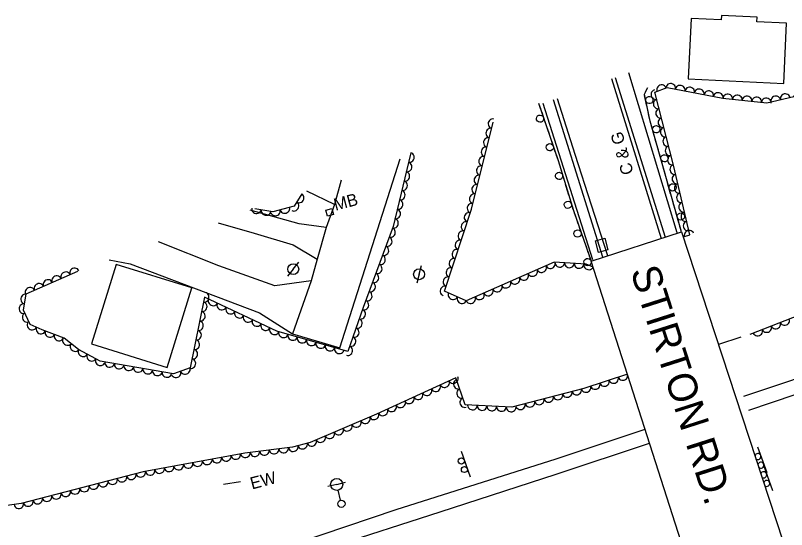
# Model space of a CAD drawing. Extents: x 1722896 to 1754269, y 648279 to 666297.
# Drawn here: x 1751501.9 to 1751820.6, y 653092 to 653304.7 of the extents above; entities that cross this region are included whole.
import ezdxf

# ---------------------------------------------------------------- set-up
doc = ezdxf.new("R2010")
doc.units = 0
for name, color, linetype in [('DESIGN - CENTERLINE - Proposed', 7, 'Continuous'), ('DESIGN - CENTERLINE - Proposed Text', 7, 'Continuous'), ('DESIGN - PUBLIC HEARING - Shapes', 7, 'Continuous'), ('DESIGN - SCRATCH - User 1', 7, 'Continuous'), ('DESIGN - SHEET - Linework', 7, 'Continuous'), ('SURVEY - CENTERLINE - Preliminary Text', 7, 'Continuous'), ('SURVEY - CONTOURS - Intermediate with optional Text', 7, 'Continuous'), ('SURVEY - DRAINAGE - Natural Features', 7, 'Continuous'), ('SURVEY - DTM - Breaklines', 7, 'Continuous'), ('SURVEY - VEGETATION - Features with Text', 7, 'Continuous')]:
    doc.layers.add(name, color=color, linetype=linetype)

msp = doc.modelspace()

# ---------------------------------------------------------------- linework, layer by layer
at = {"layer": 'DESIGN - CENTERLINE - Proposed'}
for points in [[(1751739.82, 653203.06), (1751777.17, 653215.09), (1751863.76, 652951.11), (1751824.49, 652938.95), (1751739.82, 653203.06)], [(1751587.88, 653110.79), (1751594.91, 653111.88)]]:
    msp.add_lwpolyline(points, dxfattribs=at)
at = {"layer": 'DESIGN - CENTERLINE - Proposed Text'}
msp.add_line((1751631.78, 653223.21), (1751631.78, 653223.21), dxfattribs=at)
for points in [[(1751779.99, 653278.42), (1751819.45, 653276.57), (1751820.61, 653301.47), (1751808.36, 653302.04), (1751808.45, 653303.99), (1751793.68, 653304.68), (1751793.6, 653302.88), (1751781.17, 653303.46)], [(1751630.9, 653221.64), (1751630.25, 653224.1), (1751632.67, 653224.74), (1751633.31, 653222.27)], [(1751543.54, 653201.69), (1751533.31, 653168.79), (1751564.62, 653159.06), (1751574.85, 653191.96)]]:
    msp.add_lwpolyline(points, close=True, dxfattribs=at)
at = {"layer": 'DESIGN - PUBLIC HEARING - Shapes'}
for p, q in [((1751808.64, 653126.19), (1751812.4, 653115.63)), ((1751686.07, 653124.36), (1751689.82, 653113.8)), ((1751811.03, 653118.63), (1751814.78, 653108.08)), ((1751811.03, 653118.63), (1751814.78, 653108.08))]:
    msp.add_line(p, q, dxfattribs=at)
for centre in [(1751686.19, 653120.34), (1751687.45, 653116.81)]:
    msp.add_circle(centre, 1.25, dxfattribs=at)
for centre, start, end in [((1751808.77, 653122.18), 229.3565, 166.9634), ((1751810.02, 653118.64), 219.8642, 176.4557), ((1751811.15, 653114.62), 236.7762, 159.5437), ((1751811.15, 653114.62), 236.7762, 159.5437), ((1751812.41, 653111.08), 229.3943, 166.9255), ((1751812.41, 653111.08), 229.3943, 166.9255)]:
    msp.add_arc(centre, 1.25, start, end, dxfattribs=at)
at = {"layer": 'DESIGN - SCRATCH - User 1'}
for points in [[(1751777.17, 653215.09), (1751764.26, 653260.88), (1751761.83, 653272.13), (1751763.25, 653274.83)], [(1751762.33, 653273.08), (1751763.25, 653274.83)], [(1751762.91, 653267.12), (1751761.95, 653271.61)], [(1751718.14, 653268.35), (1751726.16, 653244.71), (1751732.51, 653223.93), (1751739.82, 653203.06)], [(1751718.14, 653268.35), (1751718.89, 653266.12)], [(1751719.41, 653264.61), (1751720.89, 653260.25)], [(1751763.75, 653263.26), (1751763.25, 653265.55)], [(1751764.24, 653260.96), (1751763.75, 653263.26)], [(1751721.4, 653258.74), (1751722.16, 653256.51)], [(1751765.92, 653254.99), (1751764.67, 653259.42)], [(1751722.16, 653256.51), (1751722.91, 653254.29)], [(1751766.99, 653251.19), (1751766.35, 653253.45)], [(1751723.43, 653252.77), (1751724.9, 653248.42)], [(1751767.63, 653248.93), (1751766.99, 653251.19)], [(1751769.31, 653242.96), (1751768.06, 653247.39)], [(1751725.42, 653246.9), (1751726.16, 653244.71), (1751726.17, 653244.67)], [(1751726.17, 653244.67), (1751726.86, 653242.43)], [(1751727.33, 653240.9), (1751728.67, 653236.5)], [(1751770.38, 653239.16), (1751769.74, 653241.42)], [(1751771.02, 653236.89), (1751770.38, 653239.16)], [(1751729.14, 653234.97), (1751729.82, 653232.72)], [(1751772.7, 653230.93), (1751771.45, 653235.35)], [(1751729.82, 653232.72), (1751730.51, 653230.47)], [(1751730.98, 653228.94), (1751732.32, 653224.54)], [(1751773.77, 653227.12), (1751773.14, 653229.39)], [(1751774.41, 653224.86), (1751773.77, 653227.12)], [(1751732.82, 653223.02), (1751733.6, 653220.81)], [(1751776.09, 653218.9), (1751774.84, 653223.32)], [(1751733.6, 653220.81), (1751734.38, 653218.59)], [(1751734.91, 653217.08), (1751736.43, 653212.74)], [(1751777.17, 653215.09), (1751776.53, 653217.36)], [(1751736.96, 653211.23), (1751737.74, 653209.01)], [(1751737.74, 653209.01), (1751738.51, 653206.79)], [(1751739.04, 653205.28), (1751739.82, 653203.06)]]:
    msp.add_lwpolyline(points, dxfattribs=at)
for centre, start, end in [((1751763.9, 653269.66), 305.4091, 305.3993), ((1751718.72, 653261.97), 132.01, 132.0001), ((1751766.74, 653257.59), 309.006, 308.9961), ((1751722.74, 653250.13), 132.01, 132.0001), ((1751770.13, 653245.56), 309.006, 308.9961), ((1751726.56, 653238.28), 130.238, 130.2282), ((1751773.53, 653233.53), 309.006, 308.9961), ((1751730.21, 653226.33), 130.238, 130.2282), ((1751776.92, 653221.49), 309.006, 308.9961), ((1751734.25, 653214.43), 132.5798, 132.5699), ((1751738.38, 653202.64), 132.5798, 132.5699)]:
    msp.add_arc(centre, 1.5, start, end, dxfattribs=at)
at = {"layer": 'SURVEY - CENTERLINE - Preliminary Text'}
for points in [[(1751749.72, 653278.97), (1751770.44, 653212.93)], [(1751755.24, 653281.05), (1751759.27, 653267.82), (1751775.25, 653214.82)], [(1751748.24, 653278.58), (1751768.8, 653212.4)], [(1751724.21, 653269.86), (1751744.52, 653204.78)], [(1751725.79, 653270.25), (1751733.08, 653247.31), (1751746.55, 653205.34)], [(1751740.56, 653203.51), (1751720.01, 653268.29)], [(1751636.54, 653236.55), (1751633.76, 653226.46), (1751630.36, 653216.99), (1751626.56, 653203.81), (1751624.19, 653194.9), (1751616.4, 653172.91), (1751635.94, 653167.13), (1751660.92, 653245.34)], [(1751633.76, 653226.46), (1751622.36, 653232)], [(1751630.36, 653216.99), (1751619.11, 653218.42), (1751598.96, 653224.14)], [(1751585.63, 653218.92), (1751600.51, 653214.56), (1751616.72, 653209.82), (1751626.56, 653203.81)], [(1751624.19, 653194.9), (1751609.11, 653192.76), (1751585.98, 653201.05), (1751561.05, 653211.06)], [(1751540.68, 653203.62), (1751549.33, 653201.84), (1751602.8, 653181.6), (1751616.4, 653172.91)], [(1751802.89, 653147.17), (1751821.94, 653153.52), (1751893.31, 653178.67)], [(1751805.06, 653141.42), (1751824.2, 653147.8), (1751894.91, 653172.31)], [(1750710.86, 652914.31), (1750763.13, 652920.4), (1750832.86, 652928.21), (1750897.04, 652936.1), (1750964.05, 652945.04), (1751030.62, 652955.11), (1751092.87, 652965.34), (1751178.16, 652981.23), (1751241.08, 652993.44), (1751312.79, 653008.46), (1751390.81, 653025.93), (1751453.95, 653039.95), (1751520.21, 653057.79), (1751578.93, 653074.58), (1751618.42, 653086.55), (1751659.31, 653100.21), (1751725.37, 653121.3), (1751762.1, 653133.56)], [(1750718.48, 652908.69), (1750770.4, 652913.67), (1750848.35, 652921.64), (1750927.23, 652931.43), (1750993.91, 652940.94), (1751059.19, 652951.32), (1751134.01, 652964.31), (1751234.8, 652983.76), (1751320.99, 653001.58), (1751417.43, 653023.44), (1751492.91, 653043.44), (1751542.98, 653057.7), (1751591.04, 653071.77), (1751632.13, 653084.68), (1751677.44, 653099.27), (1751725.36, 653114.83), (1751763.98, 653127.71)]]:
    msp.add_lwpolyline(points, dxfattribs=at)
at = {"layer": 'SURVEY - DRAINAGE - Natural Features'}
msp.add_line((1751744.19, 653209.58), (1751744.19, 653209.58), dxfattribs=at)
msp.add_lwpolyline([(1751741.62, 653211.49), (1751745.49, 653212.51), (1751746.76, 653207.67), (1751742.89, 653206.66), (1751741.62, 653211.49)], dxfattribs=at)
at = {"layer": 'SURVEY - DTM - Breaklines'}
for p, q in [((1751616.72, 653199.72), (1751619.07, 653202.64)), ((1751616.72, 653199.72), (1751614.37, 653196.8)), ((1751668.73, 653197.57), (1751669.72, 653201.19)), ((1751668.73, 653197.57), (1751667.75, 653193.95)), ((1751634.68, 653110.66), (1751631.03, 653109.78)), ((1751634.68, 653110.66), (1751638.32, 653111.55)), ((1751636.27, 653104.1), (1751635.27, 653108.23))]:
    msp.add_line(p, q, dxfattribs=at)
for centre, radius in [((1751616.72, 653199.72), 2.25), ((1751668.73, 653197.57), 2.25), ((1751634.68, 653110.66), 2.5), ((1751636.62, 653102.65), 1.5)]:
    msp.add_circle(centre, radius, dxfattribs=at)
at = {"layer": 'SURVEY - VEGETATION - Features with Text'}
for points in [[(1751778.44, 653213.19), (1751780.63, 653213.96), (1751773.86, 653242.71), (1751766.2, 653272.97), (1751771.26, 653274.91), (1751794.22, 653270.46), (1751812.39, 653268.56), (1751823.57, 653271.15), (1751831.5, 653280.93), (1751836.68, 653277.58)], [(1751740.61, 653200.59), (1751737.77, 653201.8), (1751724.61, 653202.56), (1751688.23, 653186.58), (1751679.25, 653190.55), (1751690.37, 653224.46), (1751699.33, 653260.5)], [(1751837.03, 653261.14), (1751836.99, 653259.37), (1751847.21, 653256.81), (1751856.93, 653254.62), (1751847.35, 653245.63), (1751844.35, 653230.73), (1751844.7, 653206.02), (1751849.08, 653193.08), (1751840.73, 653186.51), (1751805.49, 653172.74)], [(1751665.29, 653247.83), (1751657.95, 653217.41), (1751645.64, 653183.8), (1751639.23, 653165.63), (1751609.91, 653174.06), (1751580.01, 653188.16), (1751574.17, 653158.86), (1751567.25, 653156.36), (1751536.98, 653161.7), (1751527.93, 653166.43), (1751522.02, 653171.18), (1751512.94, 653174.6), (1751508.05, 653176.8), (1751505.21, 653182.78), (1751506.31, 653189.53), (1751527.68, 653198.85)], [(1751620.28, 653230.83), (1751617.13, 653225.72), (1751608.23, 653223.38), (1751600.87, 653224.73)], [(1751801.74, 653171.51), (1751792.45, 653168.48)], [(1751754.83, 653156.23), (1751736.83, 653150.37), (1751707.08, 653142.56), (1751687.84, 653143.54), (1751683.92, 653154.8), (1751651.09, 653139.72), (1751623.69, 653128.06), (1751616.4, 653126.07), (1751596.7, 653123.61), (1751554.64, 653115.83), (1751504.23, 653102.71), (1751462.87, 653096.87), (1751438.89, 653084.84), (1751421.67, 653062.96), (1751386.51, 653047.73), (1751357.88, 653029.44), (1751327.02, 653018.38), (1751279.41, 653008.78), (1751260.04, 653010.06), (1751239.3, 653010.85)]]:
    msp.add_lwpolyline(points, dxfattribs=at)
for centre, major_axis in [((1751768.93, 653274.02), (1.87, 0.71)), ((1751772.74, 653274.62), (1.96, -0.38)), ((1751776.67, 653273.86), (1.96, -0.38)), ((1751766.47, 653271.93), (-0.49, 1.94)), ((1751780.59, 653273.1), (1.96, -0.38)), ((1751784.52, 653272.34), (1.96, -0.38)), ((1751788.45, 653271.58), (1.96, -0.38)), ((1751792.37, 653270.82), (1.96, -0.38)), ((1751767.45, 653268.05), (-0.49, 1.94)), ((1751796.33, 653270.24), (1.99, -0.21)), ((1751800.31, 653269.82), (1.99, -0.21)), ((1751804.29, 653269.41), (1.99, -0.21)), ((1751808.26, 653268.99), (1.99, -0.21)), ((1751812.24, 653268.58), (1.99, -0.21)), ((1751816.14, 653269.43), (1.95, 0.45)), ((1751820.04, 653270.34), (1.95, 0.45)), ((1751768.43, 653264.18), (-0.49, 1.94)), ((1751699.17, 653259.88), (0.48, 1.94)), ((1751769.41, 653260.3), (-0.49, 1.94)), ((1751698.21, 653255.99), (0.48, 1.94)), ((1751770.39, 653256.42), (-0.49, 1.94)), ((1751697.24, 653252.11), (0.48, 1.94)), ((1751771.37, 653252.54), (-0.49, 1.94)), ((1751696.28, 653248.23), (0.48, 1.94)), ((1751772.35, 653248.67), (-0.49, 1.94)), ((1751664.82, 653245.89), (-0.47, -1.94)), ((1751663.89, 653242), (-0.47, -1.94)), ((1751695.31, 653244.35), (0.48, 1.94)), ((1751773.34, 653244.79), (-0.49, 1.94)), ((1751694.35, 653240.47), (0.48, 1.94)), ((1751774.29, 653240.9), (-0.46, 1.95)), ((1751662.95, 653238.11), (-0.47, -1.94)), ((1751693.38, 653236.58), (0.48, 1.94)), ((1751775.2, 653237.01), (-0.46, 1.95)), ((1751662.01, 653234.22), (-0.47, -1.94)), ((1751692.42, 653232.7), (0.48, 1.94)), ((1751776.12, 653233.12), (-0.46, 1.95)), ((1751661.07, 653230.34), (-0.47, -1.94)), ((1751777.04, 653229.22), (-0.46, 1.95)), ((1751619.23, 653229.12), (-1.05, -1.7)), ((1751660.13, 653226.45), (-0.47, -1.94)), ((1751691.45, 653228.82), (0.48, 1.94)), ((1751601.54, 653224.6), (-1.97, 0.36)), ((1751613.26, 653224.7), (-1.93, -0.51)), ((1751617.13, 653225.72), (-1.05, -1.7)), ((1751690.49, 653224.94), (0.48, 1.94)), ((1751777.95, 653225.33), (-0.46, 1.95)), ((1751605.48, 653223.89), (-1.97, 0.36)), ((1751609.39, 653223.69), (-1.93, -0.51)), ((1751659.19, 653222.56), (-0.47, -1.94)), ((1751689.28, 653221.13), (0.62, 1.9)), ((1751778.87, 653221.43), (-0.46, 1.95)), ((1751658.26, 653218.67), (-0.47, -1.94)), ((1751688.03, 653217.33), (0.62, 1.9)), ((1751779.79, 653217.54), (-0.46, 1.95)), ((1751657.02, 653214.87), (-0.69, -1.88)), ((1751686.78, 653213.53), (0.62, 1.9)), ((1751780.32, 653213.86), (1.89, 0.67)), ((1751655.65, 653211.12), (-0.69, -1.88)), ((1751685.54, 653209.73), (0.62, 1.9)), ((1751654.27, 653207.36), (-0.69, -1.88)), ((1751684.29, 653205.92), (0.62, 1.9)), ((1751652.89, 653203.6), (-0.69, -1.88)), ((1751683.04, 653202.12), (0.62, 1.9)), ((1751723.03, 653201.86), (-1.83, -0.8)), ((1751726.88, 653202.43), (-2, 0.11)), ((1751526.28, 653198.23), (1.83, 0.8)), ((1751651.52, 653199.85), (-0.69, -1.88)), ((1751681.8, 653198.32), (0.62, 1.9)), ((1751715.7, 653198.64), (-1.83, -0.8)), ((1751719.37, 653200.25), (-1.83, -0.8)), ((1751730.87, 653202.2), (-2, 0.11)), ((1751734.87, 653201.97), (-2, 0.11)), ((1751738.77, 653201.38), (-1.84, 0.78)), ((1751518.94, 653195.04), (1.83, 0.8)), ((1751522.61, 653196.64), (1.83, 0.8)), ((1751650.14, 653196.09), (-0.69, -1.88)), ((1751680.55, 653194.52), (0.62, 1.9)), ((1751708.38, 653195.43), (-1.83, -0.8)), ((1751712.04, 653197.04), (-1.83, -0.8)), ((1751511.61, 653191.84), (1.83, 0.8)), ((1751515.28, 653193.44), (1.83, 0.8)), ((1751648.77, 653192.34), (-0.69, -1.88)), ((1751679.3, 653190.72), (0.62, 1.9)), ((1751701.05, 653192.21), (-1.83, -0.8)), ((1751704.72, 653193.82), (-1.83, -0.8)), ((1751507.94, 653190.24), (1.83, 0.8)), ((1751579.99, 653188.09), (-0.39, -1.96)), ((1751647.39, 653188.58), (-0.69, -1.88)), ((1751682.75, 653189.01), (-1.83, 0.81)), ((1751693.73, 653189), (-1.83, -0.8)), ((1751697.39, 653190.6), (-1.83, -0.8)), ((1751505.96, 653187.33), (0.32, 1.97)), ((1751583.56, 653186.49), (-1.81, 0.85)), ((1751646.01, 653184.82), (-0.69, -1.88)), ((1751686.4, 653187.39), (-1.83, 0.81)), ((1751690.06, 653187.39), (-1.83, -0.8)), ((1751505.31, 653183.39), (0.32, 1.97)), ((1751579.21, 653184.17), (-0.39, -1.96)), ((1751587.17, 653184.78), (-1.81, 0.85)), ((1751590.79, 653183.08), (-1.81, 0.85)), ((1751506.66, 653179.72), (-0.86, 1.81)), ((1751578.43, 653180.25), (-0.39, -1.96)), ((1751594.41, 653181.37), (-1.81, 0.85)), ((1751598.03, 653179.66), (-1.81, 0.85)), ((1751644.67, 653181.06), (-0.67, -1.89)), ((1751508.74, 653176.48), (-1.82, 0.82)), ((1751577.65, 653176.32), (-0.39, -1.96)), ((1751601.64, 653177.96), (-1.81, 0.85)), ((1751605.26, 653176.25), (-1.81, 0.85)), ((1751643.34, 653177.28), (-0.67, -1.89)), ((1751816.15, 653176.91), (-1.86, -0.73)), ((1751819.88, 653178.36), (-1.86, -0.73)), ((1751512.39, 653174.84), (-1.82, 0.82)), ((1751516.12, 653173.4), (-1.87, 0.7)), ((1751576.87, 653172.4), (-0.39, -1.96)), ((1751608.88, 653174.54), (-1.81, 0.85)), ((1751612.66, 653173.27), (-1.92, 0.55)), ((1751642.01, 653173.51), (-0.67, -1.89)), ((1751808.7, 653174), (-1.86, -0.73)), ((1751812.43, 653175.45), (-1.86, -0.73)), ((1751519.86, 653171.99), (-1.87, 0.7)), ((1751523.34, 653170.12), (-1.56, 1.25)), ((1751616.5, 653172.16), (-1.92, 0.55)), ((1751620.35, 653171.06), (-1.92, 0.55)), ((1751640.68, 653169.74), (-0.67, -1.89)), ((1751526.46, 653167.61), (-1.56, 1.25)), ((1751576.09, 653168.48), (-0.39, -1.96)), ((1751624.19, 653169.95), (-1.92, 0.55)), ((1751628.04, 653168.85), (-1.92, 0.55)), ((1751631.88, 653167.74), (-1.92, 0.55)), ((1751639.35, 653165.97), (-0.67, -1.89)), ((1751529.8, 653165.45), (-1.77, 0.93)), ((1751533.35, 653163.6), (-1.77, 0.93)), ((1751575.3, 653164.55), (-0.39, -1.96)), ((1751635.73, 653166.64), (-1.92, 0.55)), ((1751536.89, 653161.74), (-1.77, 0.93)), ((1751540.82, 653161.02), (-1.97, 0.35)), ((1751574.52, 653160.63), (-0.39, -1.96)), ((1751544.76, 653160.32), (-1.97, 0.35)), ((1751548.7, 653159.63), (-1.97, 0.35)), ((1751552.64, 653158.94), (-1.97, 0.35)), ((1751556.58, 653158.24), (-1.97, 0.35)), ((1751560.52, 653157.55), (-1.97, 0.35)), ((1751572.11, 653158.12), (-1.88, -0.68)), ((1751564.46, 653156.85), (-1.97, 0.35)), ((1751568.34, 653156.76), (-1.88, -0.68)), ((1751682.9, 653154.33), (-1.82, -0.83)), ((1751749.13, 653154.38), (-1.9, -0.62)), ((1751752.93, 653155.61), (-1.9, -0.62)), ((1751675.63, 653151), (-1.82, -0.83)), ((1751679.27, 653152.67), (-1.82, -0.83)), ((1751684.87, 653152.08), (-0.66, 1.89)), ((1751741.52, 653151.9), (-1.9, -0.62)), ((1751745.33, 653153.14), (-1.9, -0.62)), ((1751668.36, 653147.66), (-1.82, -0.83)), ((1751672, 653149.33), (-1.82, -0.83)), ((1751686.18, 653148.3), (-0.66, 1.89)), ((1751730, 653148.58), (-1.93, -0.51)), ((1751733.86, 653149.59), (-1.93, -0.51)), ((1751737.72, 653150.66), (-1.9, -0.62)), ((1751661.09, 653144.32), (-1.82, -0.83)), ((1751664.73, 653145.99), (-1.82, -0.83)), ((1751687.5, 653144.52), (-0.66, 1.89)), ((1751714.52, 653144.51), (-1.93, -0.51)), ((1751718.39, 653145.53), (-1.93, -0.51)), ((1751722.26, 653146.55), (-1.93, -0.51)), ((1751726.13, 653147.56), (-1.93, -0.51)), ((1751657.46, 653142.65), (-1.82, -0.83)), ((1751690.79, 653143.39), (-2, 0.1)), ((1751694.79, 653143.18), (-2, 0.1)), ((1751698.78, 653142.98), (-2, 0.1)), ((1751702.78, 653142.78), (-2, 0.1)), ((1751706.77, 653142.58), (-2, 0.1)), ((1751710.65, 653143.5), (-1.93, -0.51)), ((1751650.18, 653139.34), (-1.84, -0.78)), ((1751653.82, 653140.98), (-1.82, -0.83)), ((1751642.82, 653136.2), (-1.84, -0.78)), ((1751646.5, 653137.77), (-1.84, -0.78)), ((1751631.77, 653131.5), (-1.84, -0.78)), ((1751635.46, 653133.07), (-1.84, -0.78)), ((1751639.14, 653134.64), (-1.84, -0.78)), ((1751624.41, 653128.37), (-1.84, -0.78)), ((1751628.09, 653129.94), (-1.84, -0.78)), ((1751616.73, 653126.16), (-1.93, -0.53)), ((1751620.59, 653127.21), (-1.93, -0.53)), ((1751592.96, 653122.92), (-1.97, -0.36)), ((1751596.9, 653123.63), (-1.98, -0.25)), ((1751600.86, 653124.13), (-1.98, -0.25)), ((1751604.83, 653124.63), (-1.98, -0.25)), ((1751608.8, 653125.12), (-1.98, -0.25)), ((1751612.77, 653125.62), (-1.98, -0.25)), ((1751573.29, 653119.28), (-1.97, -0.36)), ((1751577.23, 653120.01), (-1.97, -0.36)), ((1751581.16, 653120.73), (-1.97, -0.36)), ((1751585.09, 653121.46), (-1.97, -0.36)), ((1751589.03, 653122.19), (-1.97, -0.36)), ((1751557.56, 653116.37), (-1.97, -0.36)), ((1751561.49, 653117.1), (-1.97, -0.36)), ((1751565.43, 653117.82), (-1.97, -0.36)), ((1751569.36, 653118.55), (-1.97, -0.36)), ((1751545.9, 653113.55), (-1.94, -0.5)), ((1751549.77, 653114.56), (-1.94, -0.5)), ((1751553.64, 653115.57), (-1.94, -0.5)), ((1751530.42, 653109.52), (-1.94, -0.5)), ((1751534.29, 653110.53), (-1.94, -0.5)), ((1751538.16, 653111.54), (-1.94, -0.5)), ((1751542.03, 653112.55), (-1.94, -0.5)), ((1751518.8, 653106.5), (-1.94, -0.5)), ((1751522.68, 653107.51), (-1.94, -0.5)), ((1751526.55, 653108.52), (-1.94, -0.5)), ((1751507.19, 653103.48), (-1.94, -0.5)), ((1751511.06, 653104.49), (-1.94, -0.5)), ((1751514.93, 653105.49), (-1.94, -0.5)), ((1751503.3, 653102.58), (-1.98, -0.28))]:
    msp.add_ellipse(centre, major_axis=major_axis, ratio=0.940188, start_param=0, end_param=3.141593, dxfattribs=at)

# ---------------------------------------------------------------- texts
at = {"layer": 'DESIGN - CENTERLINE - Proposed Text'}
msp.add_text('MB', height=5, rotation=14.7081, dxfattribs=at).set_placement((1751634.19, 653223.85))
at = {"layer": 'DESIGN - SCRATCH - User 1'}
msp.add_text('C & G', height=5, rotation=105.5217, dxfattribs=at).set_placement((1751757.44, 653239.52))
at = {"layer": 'DESIGN - SHEET - Linework'}
msp.add_text('STIRTON RD.', height=12, rotation=287.7753, dxfattribs=at).set_placement((1751755.99, 653198.99))
at = {"layer": 'SURVEY - CONTOURS - Intermediate with optional Text'}
msp.add_text('EW', height=5, rotation=14.7051, dxfattribs=at).set_placement((1751599.67, 653108.54))

doc.saveas('drawing.dxf')
